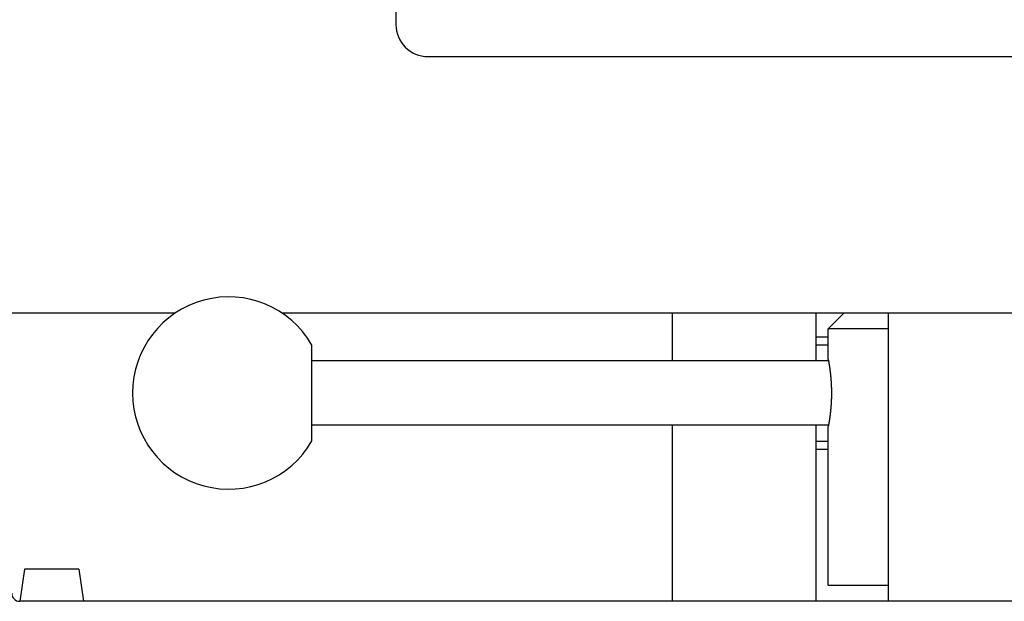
# Model space of a CAD drawing. Extents: x 1107 to 4046, y 937 to 3355.
# Tile 710 of 861: x 2125 to 2187, y 3187 to 3223. Entities that reach past the tile are written whole.
import ezdxf

# ---------------------------------------------------------------- set-up
doc = ezdxf.new("R2010")
doc.units = 0
doc.layers.add('KF_VIDA_L___C_BOTTOM', color=7, linetype='CONTINUOUS')

# ---------------------------------------------------------------- blocks, each defined once
blk = doc.blocks.new('KF_VIDA_L___C_BOTTOM')
at = {"layer": 'KF_VIDA_L___C_BOTTOM'}
for p, q in [((-38, 415), (-38, 348)), ((-36, 346), (36, 346)), ((-63, 330), (-51.7666, 330)), ((-45.1334, 330), (-10, 330)), ((-20.75, 330), (-20.75, 327)), ((-11.75, 327), (-11.75, 330)), ((-10, 330), (-11, 329)), ((-10, 330), (-7.25, 330)), ((-7.25, 330), (-6.75, 330)), ((-7.25, 330), (-7.25, 312)), ((-6.75, 330), (9.5, 330)), ((-11.75, 328.5), (-11, 328.5)), ((-7.25, 329), (-11, 329)), ((-11, 327.1), (-11, 329)), ((-43.25, 322.0067), (-43.25, 327.9933)), ((-11.75, 328), (-11, 328)), ((-10.9813, 327), (-43.25, 327)), ((-10.9813, 323), (-43.25, 323)), ((-20.75, 323), (-20.75, 312)), ((-11.75, 312), (-11.75, 323)), ((-11, 313), (-11, 322.9)), ((-11.75, 322), (-11, 322)), ((-11.75, 321.5), (-11, 321.5)), ((-61.2, 314), (-61.4857, 312)), ((-57.8, 314), (-61.2, 314)), ((-57.8, 314), (-57.5143, 312)), ((-11, 313), (-7.25, 313)), ((61.5, 312), (-61.5, 312))]:
    blk.add_line(p, q, dxfattribs=at)
blk.add_polyline3d([(-11, 327.1, 0), (-11, 327.1, 0), (-11, 327.1, 0), (-10.9999, 327.1, 0), (-10.9999, 327.1, 0), (-10.9998, 327.099, 0), (-10.9998, 327.099, 0), (-10.9997, 327.098, 0), (-10.9996, 327.098, 0), (-10.9995, 327.098, 0), (-10.9994, 327.097, 0), (-10.9993, 327.096, 0), (-10.9991, 327.096, 0), (-10.999, 327.095, 0), (-10.9988, 327.094, 0), (-10.9986, 327.093, 0), (-10.9985, 327.092, 0), (-10.9983, 327.091, 0), (-10.9981, 327.09, 0), (-10.9978, 327.089, 0), (-10.9976, 327.088, 0), (-10.9974, 327.086, 0), (-10.9971, 327.085, 0), (-10.9968, 327.084, 0), (-10.9966, 327.082, 0), (-10.9963, 327.081, 0), (-10.996, 327.079, 0), (-10.9957, 327.078, 0), (-10.9953, 327.076, 0), (-10.995, 327.074, 0), (-10.9947, 327.072, 0), (-10.9943, 327.07, 0), (-10.9939, 327.068, 0), (-10.9936, 327.066, 0), (-10.9932, 327.064, 0), (-10.9928, 327.062, 0), (-10.9924, 327.06, 0), (-10.9919, 327.058, 0), (-10.9915, 327.055, 0), (-10.9911, 327.053, 0), (-10.9906, 327.051, 0), (-10.9901, 327.048, 0), (-10.9897, 327.045, 0), (-10.9892, 327.043, 0), (-10.9887, 327.04, 0), (-10.9882, 327.037, 0), (-10.9876, 327.035, 0), (-10.9871, 327.032, 0), (-10.9866, 327.029, 0), (-10.986, 327.026, 0), (-10.9854, 327.023, 0), (-10.9849, 327.02, 0), (-10.9843, 327.016, 0), (-10.9837, 327.013, 0), (-10.9831, 327.01, 0), (-10.9825, 327.006, 0), (-10.9818, 327.003, 0), (-10.9812, 326.999, 0), (-10.9806, 326.996, 0), (-10.9799, 326.992, 0), (-10.9792, 326.988, 0), (-10.9786, 326.985, 0), (-10.9779, 326.981, 0), (-10.9772, 326.977, 0), (-10.9765, 326.973, 0), (-10.9757, 326.969, 0), (-10.975, 326.965, 0), (-10.9743, 326.961, 0), (-10.9735, 326.957, 0), (-10.9728, 326.952, 0), (-10.972, 326.948, 0), (-10.9712, 326.944, 0), (-10.9704, 326.939, 0), (-10.9696, 326.935, 0), (-10.9688, 326.93, 0), (-10.968, 326.925, 0), (-10.9672, 326.921, 0), (-10.9664, 326.916, 0), (-10.9655, 326.911, 0), (-10.9647, 326.906, 0), (-10.9638, 326.901, 0), (-10.9629, 326.896, 0), (-10.9621, 326.891, 0), (-10.9612, 326.886, 0), (-10.9603, 326.881, 0), (-10.9594, 326.876, 0), (-10.9585, 326.87, 0), (-10.9576, 326.865, 0), (-10.9567, 326.86, 0), (-10.9558, 326.854, 0), (-10.9548, 326.849, 0), (-10.9539, 326.843, 0), (-10.9529, 326.838, 0), (-10.952, 326.832, 0), (-10.951, 326.826, 0), (-10.9501, 326.82, 0), (-10.9491, 326.815, 0), (-10.9481, 326.809, 0), (-10.9472, 326.803, 0), (-10.9462, 326.797, 0), (-10.9452, 326.791, 0), (-10.9442, 326.785, 0), (-10.9432, 326.778, 0), (-10.9422, 326.772, 0), (-10.9412, 326.766, 0), (-10.9402, 326.76, 0), (-10.9392, 326.753, 0), (-10.9381, 326.747, 0), (-10.9371, 326.741, 0), (-10.9361, 326.734, 0), (-10.9351, 326.728, 0), (-10.934, 326.721, 0), (-10.933, 326.715, 0), (-10.932, 326.708, 0), (-10.9309, 326.701, 0), (-10.9299, 326.695, 0), (-10.9288, 326.688, 0), (-10.9278, 326.681, 0), (-10.9267, 326.674, 0), (-10.9257, 326.667, 0), (-10.9246, 326.66, 0), (-10.9235, 326.653, 0), (-10.9225, 326.646, 0), (-10.9214, 326.639, 0), (-10.9204, 326.632, 0), (-10.9193, 326.625, 0), (-10.9182, 326.618, 0), (-10.9172, 326.611, 0), (-10.9161, 326.603, 0), (-10.915, 326.596, 0), (-10.914, 326.589, 0), (-10.9129, 326.581, 0), (-10.9118, 326.574, 0), (-10.9108, 326.567, 0), (-10.9097, 326.559, 0), (-10.9086, 326.552, 0), (-10.9076, 326.544, 0), (-10.9065, 326.537, 0), (-10.9054, 326.529, 0), (-10.9044, 326.521, 0), (-10.9033, 326.514, 0), (-10.9022, 326.506, 0), (-10.9012, 326.498, 0), (-10.9001, 326.491, 0), (-10.899, 326.483, 0), (-10.898, 326.475, 0), (-10.8969, 326.467, 0), (-10.8959, 326.459, 0), (-10.8948, 326.451, 0), (-10.8937, 326.443, 0), (-10.8927, 326.435, 0), (-10.8916, 326.427, 0), (-10.8905, 326.419, 0), (-10.8895, 326.411, 0), (-10.8884, 326.402, 0), (-10.8873, 326.394, 0), (-10.8862, 326.386, 0), (-10.8852, 326.377, 0), (-10.8841, 326.369, 0), (-10.883, 326.36, 0), (-10.882, 326.351, 0), (-10.8809, 326.343, 0), (-10.8798, 326.334, 0), (-10.8787, 326.325, 0), (-10.8777, 326.316, 0), (-10.8766, 326.308, 0), (-10.8755, 326.299, 0), (-10.8745, 326.29, 0), (-10.8734, 326.281, 0), (-10.8724, 326.272, 0), (-10.8713, 326.262, 0), (-10.8702, 326.253, 0), (-10.8692, 326.244, 0), (-10.8681, 326.235, 0), (-10.8671, 326.226, 0), (-10.866, 326.216, 0), (-10.865, 326.207, 0), (-10.8639, 326.197, 0), (-10.8629, 326.188, 0), (-10.8619, 326.178, 0), (-10.8608, 326.169, 0), (-10.8598, 326.159, 0), (-10.8588, 326.15, 0), (-10.8578, 326.14, 0), (-10.8567, 326.13, 0), (-10.8557, 326.121, 0), (-10.8547, 326.111, 0), (-10.8537, 326.101, 0), (-10.8527, 326.091, 0), (-10.8517, 326.081, 0), (-10.8507, 326.071, 0), (-10.8498, 326.061, 0), (-10.8488, 326.051, 0), (-10.8478, 326.041, 0), (-10.8468, 326.031, 0), (-10.8459, 326.021, 0), (-10.8449, 326.011, 0), (-10.844, 326, 0), (-10.843, 325.99, 0), (-10.8421, 325.98, 0), (-10.8412, 325.97, 0), (-10.8402, 325.959, 0), (-10.8393, 325.949, 0), (-10.8384, 325.939, 0), (-10.8375, 325.928, 0), (-10.8366, 325.918, 0), (-10.8357, 325.907, 0), (-10.8349, 325.897, 0), (-10.834, 325.886, 0), (-10.8331, 325.875, 0), (-10.8323, 325.865, 0), (-10.8314, 325.854, 0), (-10.8306, 325.843, 0), (-10.8298, 325.833, 0), (-10.8289, 325.822, 0), (-10.8281, 325.811, 0), (-10.8273, 325.8, 0), (-10.8265, 325.79, 0), (-10.8257, 325.779, 0), (-10.825, 325.768, 0), (-10.8242, 325.757, 0), (-10.8234, 325.746, 0), (-10.8227, 325.735, 0), (-10.822, 325.724, 0), (-10.8212, 325.713, 0), (-10.8205, 325.702, 0), (-10.8198, 325.691, 0), (-10.8191, 325.68, 0), (-10.8185, 325.669, 0), (-10.8178, 325.658, 0), (-10.8171, 325.647, 0), (-10.8165, 325.636, 0), (-10.8158, 325.625, 0), (-10.8152, 325.614, 0), (-10.8146, 325.602, 0), (-10.814, 325.591, 0), (-10.8134, 325.58, 0), (-10.8128, 325.569, 0), (-10.8122, 325.558, 0), (-10.8116, 325.546, 0), (-10.8111, 325.535, 0), (-10.8105, 325.524, 0), (-10.81, 325.513, 0), (-10.8095, 325.501, 0), (-10.809, 325.49, 0), (-10.8085, 325.479, 0), (-10.808, 325.467, 0), (-10.8075, 325.456, 0), (-10.807, 325.445, 0), (-10.8066, 325.433, 0), (-10.8061, 325.422, 0), (-10.8057, 325.411, 0), (-10.8053, 325.399, 0), (-10.8048, 325.388, 0), (-10.8044, 325.377, 0), (-10.8041, 325.365, 0), (-10.8037, 325.354, 0), (-10.8033, 325.343, 0), (-10.8029, 325.331, 0), (-10.8026, 325.32, 0), (-10.8023, 325.309, 0), (-10.8019, 325.297, 0), (-10.8016, 325.286, 0), (-10.8013, 325.275, 0), (-10.801, 325.263, 0), (-10.8008, 325.252, 0), (-10.8005, 325.241, 0), (-10.8002, 325.229, 0), (-10.8, 325.218, 0), (-10.7998, 325.207, 0), (-10.7996, 325.196, 0), (-10.7994, 325.184, 0), (-10.7992, 325.173, 0), (-10.799, 325.162, 0), (-10.7988, 325.151, 0), (-10.7986, 325.139, 0), (-10.7985, 325.128, 0), (-10.7984, 325.117, 0), (-10.7982, 325.106, 0), (-10.7981, 325.094, 0), (-10.798, 325.083, 0), (-10.7979, 325.072, 0), (-10.7979, 325.061, 0), (-10.7978, 325.05, 0), (-10.7978, 325.039, 0), (-10.7977, 325.028, 0), (-10.7977, 325.017, 0), (-10.7977, 325.006, 0), (-10.7977, 324.994, 0), (-10.7977, 324.983, 0), (-10.7977, 324.972, 0), (-10.7978, 324.961, 0), (-10.7978, 324.95, 0), (-10.7979, 324.939, 0), (-10.7979, 324.928, 0), (-10.798, 324.917, 0), (-10.7981, 324.906, 0), (-10.7982, 324.894, 0), (-10.7984, 324.883, 0), (-10.7985, 324.872, 0), (-10.7986, 324.861, 0), (-10.7988, 324.849, 0), (-10.799, 324.838, 0), (-10.7992, 324.827, 0), (-10.7994, 324.816, 0), (-10.7996, 324.804, 0), (-10.7998, 324.793, 0), (-10.8, 324.782, 0), (-10.8002, 324.771, 0), (-10.8005, 324.759, 0), (-10.8008, 324.748, 0), (-10.801, 324.737, 0), (-10.8013, 324.725, 0), (-10.8016, 324.714, 0), (-10.8019, 324.703, 0), (-10.8023, 324.691, 0), (-10.8026, 324.68, 0), (-10.8029, 324.669, 0), (-10.8033, 324.657, 0), (-10.8037, 324.646, 0), (-10.8041, 324.635, 0), (-10.8044, 324.623, 0), (-10.8048, 324.612, 0), (-10.8053, 324.601, 0), (-10.8057, 324.589, 0), (-10.8061, 324.578, 0), (-10.8066, 324.567, 0), (-10.807, 324.555, 0), (-10.8075, 324.544, 0), (-10.808, 324.533, 0), (-10.8085, 324.521, 0), (-10.809, 324.51, 0), (-10.8095, 324.499, 0), (-10.81, 324.487, 0), (-10.8105, 324.476, 0), (-10.8111, 324.465, 0), (-10.8116, 324.454, 0), (-10.8122, 324.442, 0), (-10.8128, 324.431, 0), (-10.8134, 324.42, 0), (-10.814, 324.409, 0), (-10.8146, 324.398, 0), (-10.8152, 324.386, 0), (-10.8158, 324.375, 0), (-10.8165, 324.364, 0), (-10.8171, 324.353, 0), (-10.8178, 324.342, 0), (-10.8185, 324.331, 0), (-10.8191, 324.32, 0), (-10.8198, 324.309, 0), (-10.8205, 324.298, 0), (-10.8212, 324.287, 0), (-10.822, 324.276, 0), (-10.8227, 324.265, 0), (-10.8234, 324.254, 0), (-10.8242, 324.243, 0), (-10.825, 324.232, 0), (-10.8257, 324.221, 0), (-10.8265, 324.21, 0), (-10.8273, 324.2, 0), (-10.8281, 324.189, 0), (-10.8289, 324.178, 0), (-10.8298, 324.167, 0), (-10.8306, 324.157, 0), (-10.8314, 324.146, 0), (-10.8323, 324.135, 0), (-10.8331, 324.125, 0), (-10.834, 324.114, 0), (-10.8349, 324.103, 0), (-10.8357, 324.093, 0), (-10.8366, 324.082, 0), (-10.8375, 324.072, 0), (-10.8384, 324.061, 0), (-10.8393, 324.051, 0), (-10.8402, 324.041, 0), (-10.8412, 324.03, 0), (-10.8421, 324.02, 0), (-10.843, 324.01, 0), (-10.844, 324, 0), (-10.8449, 323.989, 0), (-10.8459, 323.979, 0), (-10.8468, 323.969, 0), (-10.8478, 323.959, 0), (-10.8488, 323.949, 0), (-10.8498, 323.939, 0), (-10.8507, 323.929, 0), (-10.8517, 323.919, 0), (-10.8527, 323.909, 0), (-10.8537, 323.899, 0), (-10.8547, 323.889, 0), (-10.8557, 323.879, 0), (-10.8567, 323.87, 0), (-10.8578, 323.86, 0), (-10.8588, 323.85, 0), (-10.8598, 323.841, 0), (-10.8608, 323.831, 0), (-10.8619, 323.822, 0), (-10.8629, 323.812, 0), (-10.8639, 323.803, 0), (-10.865, 323.793, 0), (-10.866, 323.784, 0), (-10.8671, 323.774, 0), (-10.8681, 323.765, 0), (-10.8692, 323.756, 0), (-10.8702, 323.747, 0), (-10.8713, 323.738, 0), (-10.8724, 323.728, 0), (-10.8734, 323.719, 0), (-10.8745, 323.71, 0), (-10.8755, 323.701, 0), (-10.8766, 323.692, 0), (-10.8777, 323.684, 0), (-10.8787, 323.675, 0), (-10.8798, 323.666, 0), (-10.8809, 323.657, 0), (-10.882, 323.649, 0), (-10.883, 323.64, 0), (-10.8841, 323.631, 0), (-10.8852, 323.623, 0), (-10.8862, 323.614, 0), (-10.8873, 323.606, 0), (-10.8884, 323.598, 0), (-10.8895, 323.589, 0), (-10.8905, 323.581, 0), (-10.8916, 323.573, 0), (-10.8927, 323.565, 0), (-10.8937, 323.557, 0), (-10.8948, 323.549, 0), (-10.8959, 323.541, 0), (-10.8969, 323.533, 0), (-10.898, 323.525, 0), (-10.899, 323.517, 0), (-10.9001, 323.509, 0), (-10.9012, 323.502, 0), (-10.9022, 323.494, 0), (-10.9033, 323.486, 0), (-10.9044, 323.479, 0), (-10.9054, 323.471, 0), (-10.9065, 323.463, 0), (-10.9076, 323.456, 0), (-10.9086, 323.448, 0), (-10.9097, 323.441, 0), (-10.9108, 323.433, 0), (-10.9118, 323.426, 0), (-10.9129, 323.419, 0), (-10.914, 323.411, 0), (-10.915, 323.404, 0), (-10.9161, 323.397, 0), (-10.9172, 323.389, 0), (-10.9182, 323.382, 0), (-10.9193, 323.375, 0), (-10.9204, 323.368, 0), (-10.9214, 323.361, 0), (-10.9225, 323.354, 0), (-10.9235, 323.347, 0), (-10.9246, 323.34, 0), (-10.9257, 323.333, 0), (-10.9267, 323.326, 0), (-10.9278, 323.319, 0), (-10.9288, 323.312, 0), (-10.9299, 323.305, 0), (-10.9309, 323.299, 0), (-10.932, 323.292, 0), (-10.933, 323.285, 0), (-10.934, 323.279, 0), (-10.9351, 323.272, 0), (-10.9361, 323.266, 0), (-10.9371, 323.259, 0), (-10.9381, 323.253, 0), (-10.9392, 323.247, 0), (-10.9402, 323.24, 0), (-10.9412, 323.234, 0), (-10.9422, 323.228, 0), (-10.9432, 323.222, 0), (-10.9442, 323.215, 0), (-10.9452, 323.209, 0), (-10.9462, 323.203, 0), (-10.9472, 323.197, 0), (-10.9481, 323.191, 0), (-10.9491, 323.185, 0), (-10.9501, 323.18, 0), (-10.951, 323.174, 0), (-10.952, 323.168, 0), (-10.9529, 323.162, 0), (-10.9539, 323.157, 0), (-10.9548, 323.151, 0), (-10.9558, 323.146, 0), (-10.9567, 323.14, 0), (-10.9576, 323.135, 0), (-10.9585, 323.13, 0), (-10.9594, 323.124, 0), (-10.9603, 323.119, 0), (-10.9612, 323.114, 0), (-10.9621, 323.109, 0), (-10.9629, 323.104, 0), (-10.9638, 323.099, 0), (-10.9647, 323.094, 0), (-10.9655, 323.089, 0), (-10.9664, 323.084, 0), (-10.9672, 323.079, 0), (-10.968, 323.075, 0), (-10.9688, 323.07, 0), (-10.9696, 323.065, 0), (-10.9704, 323.061, 0), (-10.9712, 323.056, 0), (-10.972, 323.052, 0), (-10.9728, 323.048, 0), (-10.9735, 323.043, 0), (-10.9743, 323.039, 0), (-10.975, 323.035, 0), (-10.9757, 323.031, 0), (-10.9765, 323.027, 0), (-10.9772, 323.023, 0), (-10.9779, 323.019, 0), (-10.9786, 323.015, 0), (-10.9792, 323.012, 0), (-10.9799, 323.008, 0), (-10.9806, 323.004, 0), (-10.9812, 323.001, 0), (-10.9818, 322.997, 0), (-10.9825, 322.994, 0), (-10.9831, 322.99, 0), (-10.9837, 322.987, 0), (-10.9843, 322.984, 0), (-10.9849, 322.98, 0), (-10.9854, 322.977, 0), (-10.986, 322.974, 0), (-10.9866, 322.971, 0), (-10.9871, 322.968, 0), (-10.9876, 322.965, 0), (-10.9882, 322.963, 0), (-10.9887, 322.96, 0), (-10.9892, 322.957, 0), (-10.9897, 322.955, 0), (-10.9901, 322.952, 0), (-10.9906, 322.949, 0), (-10.9911, 322.947, 0), (-10.9915, 322.945, 0), (-10.9919, 322.942, 0), (-10.9924, 322.94, 0), (-10.9928, 322.938, 0), (-10.9932, 322.936, 0), (-10.9936, 322.934, 0), (-10.9939, 322.932, 0), (-10.9943, 322.93, 0), (-10.9947, 322.928, 0), (-10.995, 322.926, 0), (-10.9953, 322.924, 0), (-10.9957, 322.922, 0), (-10.996, 322.921, 0), (-10.9963, 322.919, 0), (-10.9966, 322.918, 0), (-10.9968, 322.916, 0), (-10.9971, 322.915, 0), (-10.9974, 322.914, 0), (-10.9976, 322.912, 0), (-10.9978, 322.911, 0), (-10.9981, 322.91, 0), (-10.9983, 322.909, 0), (-10.9985, 322.908, 0), (-10.9986, 322.907, 0), (-10.9988, 322.906, 0), (-10.999, 322.905, 0), (-10.9991, 322.904, 0), (-10.9993, 322.904, 0), (-10.9994, 322.903, 0), (-10.9995, 322.902, 0), (-10.9996, 322.902, 0), (-10.9997, 322.902, 0), (-10.9998, 322.901, 0), (-10.9998, 322.901, 0), (-10.9999, 322.9, 0), (-10.9999, 322.9, 0), (-11, 322.9, 0), (-11, 322.9, 0), (-11, 322.9, 0)], dxfattribs=at)
for centre, radius, start, end in [((-36, 348), 2, 180, 270), ((-48.45, 325), 6, 29.926435, 330.073565), ((-61.5, 312.5), 0.5, 180, 270)]:
    blk.add_arc(centre, radius, start, end, dxfattribs=at)

msp = doc.modelspace()

# ---------------------------------------------------------------- block references
at = {"layer": 'KF_VIDA_L___C_BOTTOM'}
msp.add_blockref('KF_VIDA_L___C_BOTTOM', (2186.979, 2875.018), dxfattribs=at)

doc.saveas('drawing.dxf')
